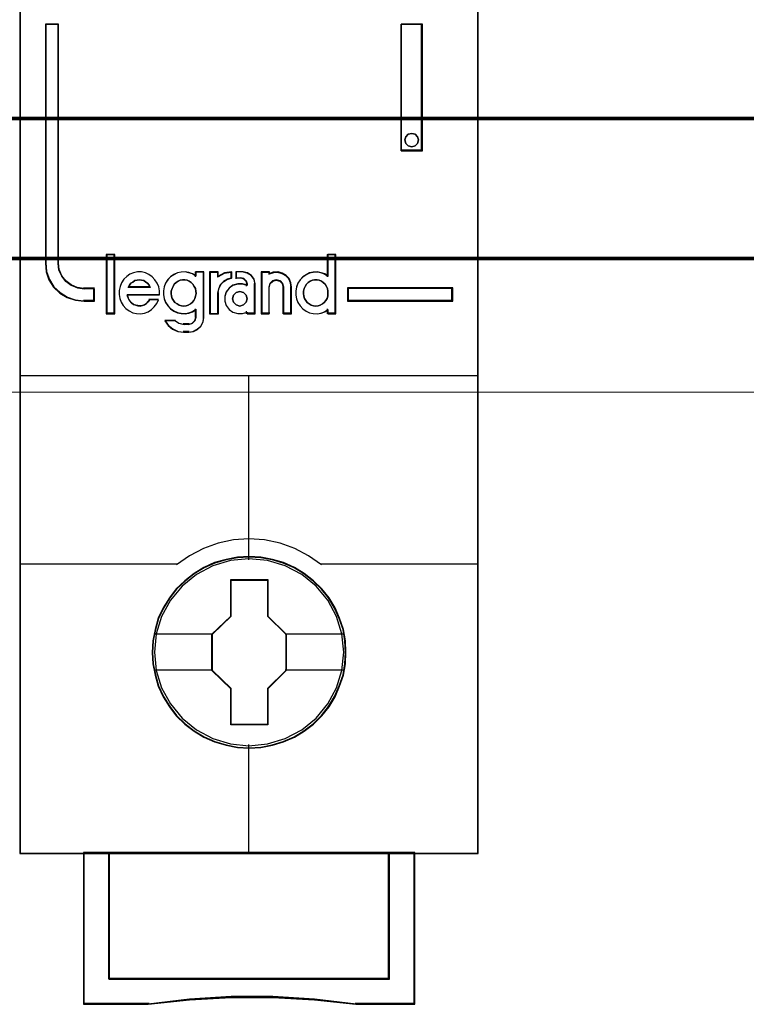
# Model space of a CAD drawing. Header units: millimetres. Extents: x -1290 to 1795, y -4192 to -1311.
# Tile 618 of 656: x 1142.42 to 1148.12, y -2986.31 to -2978.59. Entities that reach past the tile are written whole.
import ezdxf

# ---------------------------------------------------------------- set-up
doc = ezdxf.new("R2010")
doc.units = ezdxf.units.MM
doc.layers.add('30', color=7, linetype='Continuous')
doc.layers.add('45', color=7, linetype='Continuous')
doc.layers.add('Aparatura', color=7, linetype='Continuous', lineweight=13)

# ---------------------------------------------------------------- blocks, each defined once
blk = doc.blocks.new('*U408')
at = {"layer": '45', "color": 7}
for points in [[(495.37139, -383.681609), (477.398411, -383.681609), (477.398411, -465.406348), (495.37139, -465.406348), (495.37139, -383.681609)], [(480.321996, -443.75791), (480.321996, -443.268689), (479.920097, -443.268689), (479.64839, -443.230211), (479.410647, -443.12577), (479.201206, -442.977355), (479.03705, -442.773971), (478.929499, -442.532109), (478.901197, -442.268259), (478.901197, -432.890603), (478.397407, -432.890603), (478.397407, -442.268259), (478.43137, -442.603568), (478.538921, -442.922386), (478.720059, -443.202727), (478.969123, -443.433595), (479.257812, -443.609495), (479.574803, -443.719432), (479.920097, -443.75791), (480.321996, -443.75791)], [(492.342176, -432.890603), (492.342176, -437.852975), (493.180043, -437.852975), (493.180043, -432.890603), (492.342176, -432.890603)], [(492.99369, -437.304233), (493.029657, -437.434137), (492.99369, -437.575851), (492.897777, -437.664422), (492.759903, -437.705755), (492.628023, -437.664422), (492.53211, -437.575851), (492.496143, -437.434137), (492.53211, -437.304233), (492.628023, -437.203853), (492.759903, -437.174329), (492.897777, -437.203853), (492.99369, -437.304233)], [(481.107945, -444.231885), (481.107945, -441.941007), (480.801801, -441.941007), (480.801801, -444.231885), (481.107945, -444.231885)], [(494.372394, -443.23187), (490.249297, -443.23187), (490.249297, -443.75791), (494.372394, -443.75791), (494.372394, -443.23187)], [(490.183055, -457.522986), (490.160746, -457.071621), (490.088243, -456.620256), (489.932083, -456.185405), (489.753613, -455.772571), (489.519372, -455.37625), (489.234936, -455.02947), (488.905884, -454.710211), (488.53779, -454.429484), (488.16412, -454.187288), (487.729101, -454.000137), (487.299659, -453.873535), (486.842331, -453.790968), (486.385004, -453.763446), (485.927676, -453.790968), (485.481502, -453.873535), (485.029752, -454.000137), (484.617041, -454.187288), (484.226639, -454.429484), (483.864123, -454.710211), (483.529493, -455.02947), (483.261789, -455.37625), (483.016394, -455.772571), (482.821193, -456.185405), (482.698495, -456.620256), (482.609261, -457.071621), (482.581375, -457.522986), (482.609261, -457.974351), (482.698495, -458.409203), (482.821193, -458.844055), (483.016394, -459.256889), (483.261789, -459.653209), (483.529493, -460.010999), (483.864123, -460.335761), (484.226639, -460.610984), (484.617041, -460.842171), (485.029752, -461.029322), (485.481502, -461.161429), (485.927676, -461.255005), (486.385004, -461.277023), (486.842331, -461.255005), (487.299659, -461.161429), (487.729101, -461.029322), (488.16412, -460.842171), (488.53779, -460.610984), (488.905884, -460.335761), (489.234936, -460.010999), (489.519372, -459.653209), (489.753613, -459.256889), (489.932083, -458.844055), (490.088243, -458.409203), (490.160746, -457.974351), (490.183055, -457.522986)], [(490.183055, -457.522986), (490.160746, -457.071621), (490.088243, -456.620256), (489.932083, -456.185405), (489.753613, -455.772571), (489.519372, -455.37625), (489.234936, -455.02947), (488.905884, -454.710211), (488.53779, -454.429484), (488.16412, -454.187288), (487.729101, -454.000137), (487.299659, -453.873535), (486.842331, -453.790968), (486.385004, -453.763446), (485.927676, -453.790968), (485.481502, -453.873535), (485.029752, -454.000137), (484.617041, -454.187288), (484.226639, -454.429484), (483.864123, -454.710211), (483.529493, -455.02947), (483.261789, -455.37625), (483.016394, -455.772571), (482.821193, -456.185405), (482.698495, -456.620256), (482.609261, -457.071621), (482.581375, -457.522986), (482.609261, -457.974351), (482.698495, -458.409203), (482.821193, -458.844055), (483.016394, -459.256889), (483.261789, -459.653209), (483.529493, -460.010999), (483.864123, -460.335761), (484.226639, -460.610984), (484.617041, -460.842171), (485.029752, -461.029322), (485.481502, -461.161429), (485.927676, -461.255005), (486.385004, -461.277023), (486.842331, -461.255005), (487.299659, -461.161429), (487.729101, -461.029322), (488.16412, -460.842171), (488.53779, -460.610984), (488.905884, -460.335761), (489.234936, -460.010999), (489.519372, -459.653209), (489.753613, -459.256889), (489.932083, -458.844055), (490.088243, -458.409203), (490.160746, -457.974351), (490.183055, -457.522986)], [(490.165152, -457.522973), (490.142948, -457.073765), (490.070787, -456.624557), (489.915362, -456.191784), (489.737733, -455.780923), (489.504595, -455.386496), (489.221499, -455.041373), (488.893996, -454.72364), (488.527637, -454.444255), (488.155727, -454.203216), (487.722757, -454.016959), (487.295338, -453.890962), (486.840164, -453.80879), (486.38499, -453.781399), (485.929817, -453.80879), (485.485745, -453.890962), (485.036122, -454.016959), (484.625356, -454.203216), (484.236793, -454.444255), (483.875985, -454.72364), (483.542931, -455.041373), (483.276488, -455.386496), (483.032248, -455.780923), (482.837967, -456.191784), (482.715847, -456.624557), (482.627032, -457.073765), (482.599278, -457.522973), (482.627032, -457.972181), (482.715847, -458.404955), (482.837967, -458.837728), (483.032248, -459.248589), (483.276488, -459.643016), (483.542931, -459.999095), (483.875985, -460.322306), (484.236793, -460.596213), (484.625356, -460.826296), (485.036122, -461.012553), (485.485745, -461.144028), (485.929817, -461.237157), (486.38499, -461.259069), (486.840164, -461.237157), (487.295338, -461.144028), (487.722757, -461.012553), (488.155727, -460.826296), (488.527637, -460.596213), (488.893996, -460.322306), (489.221499, -459.999095), (489.504595, -459.643016), (489.737733, -459.248589), (489.915362, -458.837728), (490.070787, -458.404955), (490.142948, -457.972181), (490.165152, -457.522973)], [(485.670748, -454.666511), (487.115923, -454.666511), (487.115923, -456.094816), (487.841322, -456.800696), (487.841322, -458.229), (487.115923, -458.94591), (487.115923, -460.363185), (485.670748, -460.363185), (485.670748, -458.94591), (484.928479, -458.229), (484.928479, -456.800696), (485.670748, -456.094816), (485.670748, -454.666511)], [(485.670748, -454.666511), (487.115923, -454.666511), (487.115923, -454.666511), (487.115923, -456.094816), (487.115923, -456.094816), (487.841322, -456.800696), (487.841322, -456.800696), (487.841322, -458.229), (487.841322, -458.229), (487.115923, -458.94591), (487.115923, -458.94591), (487.115923, -460.363185), (487.115923, -460.363185), (485.670748, -460.363185), (485.670748, -460.363185), (485.670748, -458.94591), (485.670748, -458.94591), (484.928479, -458.229), (484.928479, -458.229), (484.928479, -456.800696), (484.928479, -456.800696), (485.670748, -456.094816), (485.670748, -456.094816), (485.670748, -454.666511), (485.670748, -454.666511)], [(485.679526, -454.684465), (487.106937, -454.684465), (487.106937, -456.103766), (487.823419, -456.805197), (487.823419, -458.224499), (487.106937, -458.93689), (487.106937, -460.345231), (485.679526, -460.345231), (485.679526, -458.93689), (484.946382, -458.224499), (484.946382, -456.805197), (485.679526, -456.103766), (485.679526, -454.684465)], [(491.883133, -465.368646), (491.883133, -470.318901), (480.886668, -470.318901), (480.886668, -465.368646), (479.89053, -465.368646), (479.89053, -471.31667), (482.433741, -471.31667), (484.05316, -471.140269), (485.683709, -471.052068), (487.314258, -471.052068), (488.944806, -471.140269), (490.56979, -471.31667), (492.87927, -471.31667), (492.87927, -465.368646), (491.883133, -465.368646)], [(486.378437, -465.368646), (480.882365, -465.368646), (480.882365, -470.325632), (491.885645, -470.325632), (491.885645, -465.368646), (486.378437, -465.368646)], [(491.885645, -470.325632), (491.885645, -465.368646), (486.378437, -465.368646), (480.882365, -465.368646), (480.882365, -470.325632), (491.885645, -470.325632)]]:
    blk.add_lwpolyline(points, close=True, dxfattribs=at)
at = {"layer": '45', "color": 139}
for points in [[(495.37139, -383.681609), (477.398411, -383.681609), (477.398411, -465.406348), (495.37139, -465.406348), (495.37139, -383.681609)], [(493.029657, -437.434137), (492.99369, -437.304233), (492.897777, -437.203853), (492.759903, -437.174329), (492.628023, -437.203853), (492.53211, -437.304233), (492.496143, -437.434137), (492.53211, -437.575851), (492.628023, -437.664422), (492.759903, -437.705755), (492.897777, -437.664422), (492.99369, -437.575851), (493.029657, -437.434137)], [(483.815382, -443.942832), (483.913753, -443.931465), (484.000552, -443.903047), (484.081563, -443.857577), (484.151002, -443.800741), (484.214654, -443.72117), (484.25516, -443.647282), (484.284093, -443.55066), (484.307239, -443.454038), (484.295666, -443.357416), (484.278306, -443.260794), (484.2378, -443.175539), (484.185721, -443.084601), (484.116283, -443.022081), (484.041058, -442.970928), (483.954259, -442.931142), (483.861674, -442.914092), (483.774876, -442.914092), (483.676505, -442.931142), (483.601279, -442.970928), (483.520267, -443.022081), (483.450829, -443.084601), (483.404536, -443.175539), (483.36403, -443.260794), (483.335098, -443.357416), (483.335098, -443.454038), (483.346671, -443.55066), (483.375604, -443.647282), (483.421896, -443.72117), (483.479762, -443.800741), (483.560773, -443.857577), (483.641785, -443.903047), (483.728584, -443.931465), (483.815382, -443.942832)], [(488.997866, -443.942832), (489.090359, -443.931465), (489.17707, -443.903047), (489.263782, -443.857577), (489.333151, -443.800741), (489.390959, -443.72117), (489.442986, -443.647282), (489.47189, -443.55066), (489.477671, -443.454038), (489.477671, -443.357416), (489.460328, -443.260794), (489.419863, -443.175539), (489.362055, -443.084601), (489.292686, -443.022081), (489.223316, -442.970928), (489.136605, -442.931142), (489.049893, -442.914092), (488.95162, -442.914092), (488.864908, -442.931142), (488.778197, -442.970928), (488.697266, -443.022081), (488.639458, -443.084601), (488.58165, -443.175539), (488.541185, -443.260794), (488.518062, -443.357416), (488.518062, -443.454038), (488.529623, -443.55066), (488.558527, -443.647282), (488.610554, -443.72117), (488.668362, -443.800741), (488.737731, -443.857577), (488.824443, -443.903047), (488.911154, -443.931465), (488.997866, -443.942832)], [(486.315973, -443.655575), (486.274284, -443.514877), (486.167085, -443.409354), (486.024152, -443.368317), (485.881219, -443.409354), (485.774019, -443.514877), (485.73233, -443.655575), (485.774019, -443.796272), (485.881219, -443.901795), (486.024152, -443.942832), (486.167085, -443.901795), (486.274284, -443.796272), (486.315973, -443.655575)], [(490.093539, -457.512096), (490.021022, -456.79097), (489.814627, -456.108377), (489.468776, -455.475328), (489.011359, -454.919345), (488.447957, -454.467953), (487.80088, -454.126657), (487.103599, -453.917476), (486.378427, -453.851418), (485.658833, -453.917476), (484.967131, -454.126657), (484.320054, -454.467953), (483.756651, -454.919345), (483.299235, -455.475328), (482.953384, -456.108377), (482.74141, -456.79097), (482.674471, -457.512096), (482.74141, -458.227717), (482.953384, -458.915814), (483.299235, -459.543359), (483.756651, -460.099341), (484.320054, -460.556238), (484.967131, -460.89203), (485.658833, -461.106716), (486.378427, -461.178278), (487.103599, -461.106716), (487.80088, -460.89203), (488.447957, -460.556238), (489.011359, -460.099341), (489.468776, -459.543359), (489.814627, -458.915814), (490.021022, -458.227717), (490.093539, -457.512096)]]:
    blk.add_lwpolyline(points, close=True, dxfattribs=at)
at = {"layer": '45', "color": 59}
for points in [[(495.353487, -383.699563), (477.416314, -383.699563), (477.416314, -465.388395), (495.353487, -465.388395), (495.353487, -383.699563)], [(492.342176, -432.890603), (492.342176, -437.852975), (493.180043, -437.852975), (493.180043, -432.890603), (492.342176, -432.890603)], [(492.99369, -437.304233), (493.029657, -437.434137), (492.99369, -437.575851), (492.897777, -437.664422), (492.759903, -437.705755), (492.628023, -437.664422), (492.53211, -437.575851), (492.496143, -437.434137), (492.53211, -437.304233), (492.628023, -437.203853), (492.759903, -437.174329), (492.897777, -437.203853), (492.99369, -437.304233)], [(481.127639, -444.249839), (481.127639, -441.923053), (480.783898, -441.923053), (480.783898, -444.249839), (481.127639, -444.249839)], [(488.213708, -443.353637), (488.213708, -443.515064), (488.242146, -443.665359), (488.299023, -443.804521), (488.384337, -443.938116), (488.492402, -444.049446), (488.617531, -444.144076), (488.748347, -444.205307), (488.896225, -444.238706), (489.049792, -444.249839), (489.203358, -444.222006), (489.345549, -444.166341), (489.470677, -444.082844), (489.470677, -444.249839), (489.789186, -444.249839), (489.789186, -441.923053), (489.470677, -441.923053), (489.470677, -442.78029), (489.345549, -442.696793), (489.203358, -442.646695), (489.049792, -442.618862), (488.896225, -442.629995), (488.748347, -442.657828), (488.617531, -442.724625), (488.492402, -442.808122), (488.384337, -442.919452), (488.299023, -443.053047), (488.242146, -443.203342), (488.213708, -443.353637)], [(481.288767, -443.492939), (481.317199, -443.644319), (481.374065, -443.795699), (481.453676, -443.924652), (481.556033, -444.042392), (481.681136, -444.137705), (481.828985, -444.204985), (481.971148, -444.238625), (482.124683, -444.249839), (482.278219, -444.221805), (482.426068, -444.165739), (482.556858, -444.081639), (482.664901, -443.975112), (482.761572, -443.840552), (482.82981, -443.700385), (482.482933, -443.700385), (482.426068, -443.773272), (482.35783, -443.840552), (482.278219, -443.891012), (482.204294, -443.919045), (482.118997, -443.935865), (482.028013, -443.924652), (481.942715, -443.907832), (481.857418, -443.879799), (481.777806, -443.823732), (481.720941, -443.756452), (481.664076, -443.677959), (481.635644, -443.593859), (481.607211, -443.509759), (482.869616, -443.509759), (482.869616, -443.347165), (482.841183, -443.184572), (482.778632, -443.044405), (482.693334, -442.909845), (482.590977, -442.797712), (482.454501, -442.702398), (482.318025, -442.646332), (482.164489, -442.607085), (482.010953, -442.607085), (481.857418, -442.635118), (481.715255, -442.691185), (481.590152, -442.786498), (481.470735, -442.893025), (481.385438, -443.027585), (481.328572, -443.178965), (481.288767, -443.330345), (481.288767, -443.492939)], [(483.110637, -443.041368), (483.053794, -443.191696), (483.025373, -443.342025), (483.025373, -443.503489), (483.053794, -443.653817), (483.110637, -443.793011), (483.201585, -443.926636), (483.303901, -444.03799), (483.428955, -444.132642), (483.576746, -444.193887), (483.718852, -444.227293), (483.872327, -444.238429), (484.020117, -444.21059), (484.162224, -444.154913), (484.298646, -444.071397), (484.298646, -444.388757), (484.258856, -444.52795), (484.150855, -444.622602), (484.020117, -444.661576), (483.815484, -444.661576), (483.633588, -444.622602), (483.468745, -444.52795), (483.076531, -444.52795), (483.207269, -444.711685), (483.383481, -444.850878), (483.593798, -444.94553), (483.815484, -444.973368), (484.020117, -444.973368), (484.202013, -444.94553), (484.361172, -444.862014), (484.497594, -444.739524), (484.582858, -444.566924), (484.616964, -444.388757), (484.616964, -442.607085), (484.298646, -442.607085), (484.298646, -442.768549), (484.162224, -442.685033), (484.020117, -442.634924), (483.872327, -442.607085), (483.718852, -442.618221), (483.576746, -442.646059), (483.428955, -442.712872), (483.303901, -442.796388), (483.201585, -442.907742), (483.110637, -443.041368)], [(484.838963, -442.607085), (484.838963, -444.249839), (485.164632, -444.249839), (485.164632, -443.425659), (485.19371, -443.263065), (485.269311, -443.100472), (485.391437, -442.977125), (485.536825, -442.893025), (485.705476, -442.842565), (485.705476, -442.607085), (485.420515, -442.646332), (485.164632, -442.780892), (485.164632, -442.607085), (484.838963, -442.607085)], [(484.858656, -442.625039), (484.858656, -444.231885), (485.169522, -444.231885), (485.169522, -443.42572), (485.197278, -443.26668), (485.269444, -443.107641), (485.386018, -442.98699), (485.524798, -442.904729), (485.685782, -442.855372), (485.685782, -442.625039), (485.413774, -442.663428), (485.169522, -442.795046), (485.169522, -442.625039), (484.858656, -442.625039)], [(485.490672, -443.397625), (485.433348, -443.565825), (485.433348, -443.756452), (485.490672, -443.924652), (485.605321, -444.081639), (485.748633, -444.182559), (485.937804, -444.238625), (486.121242, -444.238625), (486.304681, -444.182559), (486.304681, -444.249839), (486.625698, -444.249839), (486.625698, -443.072438), (486.585571, -442.893025), (486.476654, -442.741645), (486.321878, -442.646332), (486.138439, -442.607085), (485.874747, -442.607085), (485.874747, -442.842565), (486.063917, -442.842565), (486.178567, -442.870598), (486.264553, -442.960305), (486.304681, -443.072438), (486.304681, -443.139719), (486.121242, -443.083652), (485.937804, -443.083652), (485.748633, -443.139719), (485.605321, -443.246245), (485.490672, -443.397625)], [(486.858439, -442.607085), (486.858439, -444.249839), (487.168456, -444.249839), (487.168456, -443.195785), (487.208644, -443.055618), (487.311983, -442.960305), (487.449768, -442.921058), (487.599036, -442.960305), (487.690893, -443.055618), (487.73108, -443.195785), (487.73108, -444.249839), (488.052579, -444.249839), (488.052579, -443.195785), (488.023874, -443.027585), (487.954981, -442.864992), (487.84016, -442.741645), (487.685152, -442.657545), (487.518661, -442.607085), (487.334947, -442.618298), (487.168456, -442.674365), (487.168456, -442.607085), (486.858439, -442.607085)], [(486.878132, -442.625039), (486.878132, -444.231885), (487.177924, -444.231885), (487.177924, -443.200871), (487.216786, -443.063768), (487.316717, -442.970538), (487.449957, -442.932149), (487.594302, -442.970538), (487.683129, -443.063768), (487.721991, -443.200871), (487.721991, -444.231885), (488.032886, -444.231885), (488.032886, -443.200871), (488.005127, -443.036347), (487.938507, -442.877308), (487.827473, -442.756658), (487.677577, -442.674396), (487.516578, -442.625039), (487.338923, -442.636007), (487.177924, -442.690848), (487.177924, -442.625039), (486.878132, -442.625039)], [(482.461544, -443.127116), (482.507972, -443.221098), (481.643249, -443.221098), (481.695481, -443.127116), (481.753516, -443.051931), (481.823158, -443.001808), (481.910211, -442.945419), (481.99146, -442.926622), (482.078512, -442.914092), (482.165565, -442.926622), (482.252618, -442.945419), (482.333867, -443.001808), (482.403509, -443.051931), (482.461544, -443.127116)], [(482.507972, -443.221098), (481.643249, -443.221098), (481.695481, -443.127116), (481.753516, -443.051931), (481.823158, -443.001808), (481.910211, -442.945419), (481.99146, -442.926622), (482.078512, -442.914092), (482.165565, -442.926622), (482.252618, -442.945419), (482.333867, -443.001808), (482.403509, -443.051931), (482.461544, -443.127116), (482.507972, -443.221098)], [(484.214654, -443.72117), (484.151002, -443.800741), (484.081563, -443.857577), (484.000552, -443.903047), (483.913753, -443.931465), (483.815382, -443.942832), (483.728584, -443.931465), (483.641785, -443.903047), (483.560773, -443.857577), (483.479762, -443.800741), (483.421896, -443.72117), (483.375604, -443.647282), (483.346671, -443.55066), (483.335098, -443.454038), (483.335098, -443.357416), (483.36403, -443.260794), (483.404536, -443.175539), (483.450829, -443.084601), (483.520267, -443.022081), (483.601279, -442.970928), (483.676505, -442.931142), (483.774876, -442.914092), (483.861674, -442.914092), (483.954259, -442.931142), (484.041058, -442.970928), (484.116283, -443.022081), (484.185721, -443.084601), (484.2378, -443.175539), (484.278306, -443.260794), (484.295666, -443.357416), (484.307239, -443.454038), (484.284093, -443.55066), (484.25516, -443.647282), (484.214654, -443.72117)], [(483.404536, -443.175539), (483.450829, -443.084601), (483.520267, -443.022081), (483.601279, -442.970928), (483.676505, -442.931142), (483.774876, -442.914092), (483.861674, -442.914092), (483.954259, -442.931142), (484.041058, -442.970928), (484.116283, -443.022081), (484.185721, -443.084601), (484.2378, -443.175539), (484.278306, -443.260794), (484.295666, -443.357416), (484.307239, -443.454038), (484.284093, -443.55066), (484.25516, -443.647282), (484.214654, -443.72117), (484.151002, -443.800741), (484.081563, -443.857577), (484.000552, -443.903047), (483.913753, -443.931465), (483.815382, -443.942832), (483.728584, -443.931465), (483.641785, -443.903047), (483.560773, -443.857577), (483.479762, -443.800741), (483.421896, -443.72117), (483.375604, -443.647282), (483.346671, -443.55066), (483.335098, -443.454038), (483.335098, -443.357416), (483.36403, -443.260794), (483.404536, -443.175539)], [(489.136605, -442.931142), (489.223316, -442.970928), (489.292686, -443.022081), (489.362055, -443.084601), (489.419863, -443.175539), (489.460328, -443.260794), (489.477671, -443.357416), (489.477671, -443.454038), (489.47189, -443.55066), (489.442986, -443.647282), (489.390959, -443.72117), (489.333151, -443.800741), (489.263782, -443.857577), (489.17707, -443.903047), (489.090359, -443.931465), (488.997866, -443.942832), (488.911154, -443.931465), (488.824443, -443.903047), (488.737731, -443.857577), (488.668362, -443.800741), (488.610554, -443.72117), (488.558527, -443.647282), (488.529623, -443.55066), (488.518062, -443.454038), (488.518062, -443.357416), (488.541185, -443.260794), (488.58165, -443.175539), (488.639458, -443.084601), (488.697266, -443.022081), (488.778197, -442.970928), (488.864908, -442.931142), (488.95162, -442.914092), (489.049893, -442.914092), (489.136605, -442.931142)], [(488.541185, -443.260794), (488.58165, -443.175539), (488.639458, -443.084601), (488.697266, -443.022081), (488.778197, -442.970928), (488.864908, -442.931142), (488.95162, -442.914092), (489.049893, -442.914092), (489.136605, -442.931142), (489.223316, -442.970928), (489.292686, -443.022081), (489.362055, -443.084601), (489.419863, -443.175539), (489.460328, -443.260794), (489.477671, -443.357416), (489.477671, -443.454038), (489.47189, -443.55066), (489.442986, -443.647282), (489.390959, -443.72117), (489.333151, -443.800741), (489.263782, -443.857577), (489.17707, -443.903047), (489.090359, -443.931465), (488.997866, -443.942832), (488.911154, -443.931465), (488.824443, -443.903047), (488.737731, -443.857577), (488.668362, -443.800741), (488.610554, -443.72117), (488.558527, -443.647282), (488.529623, -443.55066), (488.518062, -443.454038), (488.518062, -443.357416), (488.541185, -443.260794)], [(486.274284, -443.514877), (486.315973, -443.655575), (486.274284, -443.796272), (486.167085, -443.901795), (486.024152, -443.942832), (485.881219, -443.901795), (485.774019, -443.796272), (485.73233, -443.655575), (485.774019, -443.514877), (485.881219, -443.409354), (486.024152, -443.368317), (486.167085, -443.409354), (486.274284, -443.514877)], [(485.73233, -443.655575), (485.774019, -443.514877), (485.881219, -443.409354), (486.024152, -443.368317), (486.167085, -443.409354), (486.274284, -443.514877), (486.315973, -443.655575), (486.274284, -443.796272), (486.167085, -443.901795), (486.024152, -443.942832), (485.881219, -443.901795), (485.774019, -443.796272), (485.73233, -443.655575)], [(494.354491, -443.249824), (490.26899, -443.249824), (490.26899, -443.738161), (494.354491, -443.738161), (494.354491, -443.249824)], [(491.883133, -465.368646), (491.883133, -470.318901), (480.886668, -470.318901), (480.886668, -465.368646), (479.89053, -465.368646), (479.89053, -471.31667), (482.433741, -471.31667), (484.05316, -471.140269), (485.683709, -471.052068), (487.314258, -471.052068), (488.944806, -471.140269), (490.56979, -471.31667), (492.87927, -471.31667), (492.87927, -465.368646), (491.883133, -465.368646)], [(491.867976, -465.386599), (491.867976, -470.306971), (480.901825, -470.306971), (480.901825, -465.386599), (479.908434, -465.386599), (479.908434, -471.298716), (482.444634, -471.298716), (484.059588, -471.12338), (485.685642, -471.035712), (487.311696, -471.035712), (488.937749, -471.12338), (490.558254, -471.298716), (492.861367, -471.298716), (492.861367, -465.386599), (491.867976, -465.386599)], [(486.378437, -465.368646), (480.882365, -465.368646), (480.882365, -470.325632), (491.885645, -470.325632), (491.885645, -465.368646), (486.378437, -465.368646)], [(491.885645, -470.325632), (491.885645, -465.368646), (486.378437, -465.368646), (480.882365, -465.368646), (480.882365, -470.325632), (491.885645, -470.325632)], [(486.379351, -465.386599), (480.902059, -465.386599), (480.902059, -470.307678), (491.867742, -470.307678), (491.867742, -465.386599), (486.379351, -465.386599)]]:
    blk.add_lwpolyline(points, close=True, dxfattribs=at)
at = {"layer": '45', "color": 139}
for points in [[(478.397407, -432.890603), (478.397407, -442.273148)], [(478.397407, -432.890603), (478.929131, -432.890603)], [(478.891534, -432.890603), (478.891534, -442.273148)], [(492.342176, -437.852975), (492.342176, -432.890603)], [(492.342176, -432.890603), (493.180043, -432.890603)], [(493.140657, -437.852975), (493.140657, -432.890603)], [(492.342176, -437.815272), (493.180043, -437.815272)], [(480.783898, -441.923053), (480.783898, -444.249839)], [(480.783898, -441.923053), (481.127639, -441.923053)], [(481.088252, -441.923053), (481.088252, -444.249839)], [(489.440074, -441.923053), (489.440074, -442.804575)], [(489.440074, -441.923053), (489.789186, -441.923053)], [(489.749799, -441.923053), (489.749799, -444.249839)], [(478.397407, -442.235446), (478.43155, -442.578141), (478.539667, -442.903982), (478.72176, -443.190497), (478.972138, -443.426451), (479.262349, -443.606226), (479.581012, -443.718585), (479.928127, -443.75791)], [(478.891534, -442.235446), (478.920328, -442.508183), (479.029747, -442.758191), (479.196753, -442.968426), (479.409831, -443.12184), (479.651702, -443.229798), (479.928127, -443.269573)], [(482.869616, -443.509759), (482.869616, -443.347165), (482.841183, -443.184572), (482.778632, -443.044405), (482.693334, -442.909845), (482.590977, -442.797712), (482.454501, -442.702398), (482.318025, -442.646332), (482.164489, -442.607085), (482.010953, -442.607085), (481.857418, -442.635118), (481.715255, -442.691185), (481.590152, -442.786498), (481.470735, -442.893025), (481.385438, -443.027585), (481.328572, -443.178965), (481.288767, -443.330345), (481.288767, -443.492939), (481.317199, -443.644319), (481.374065, -443.795699), (481.453676, -443.924652), (481.556033, -444.042392), (481.681136, -444.137705), (481.828985, -444.204985), (481.971148, -444.238625), (482.124683, -444.249839), (482.278219, -444.221805), (482.426068, -444.165739), (482.556858, -444.081639), (482.664901, -443.975112), (482.761572, -443.840552), (482.82981, -443.700385)], [(484.307239, -442.769678), (484.169896, -442.685578), (484.026831, -442.635118), (483.878043, -442.607085), (483.723532, -442.618298), (483.580467, -442.646332), (483.431679, -442.713612), (483.305781, -442.797712), (483.202774, -442.909845), (483.111212, -443.044405), (483.053986, -443.195785), (483.025373, -443.347165), (483.025373, -443.509759), (483.053986, -443.661139), (483.111212, -443.801305), (483.202774, -443.935865), (483.305781, -444.047999), (483.431679, -444.143312), (483.580467, -444.204985), (483.723532, -444.238625), (483.878043, -444.249839), (484.026831, -444.221805), (484.169896, -444.165739), (484.307239, -444.081639)], [(484.267852, -442.607085), (484.267852, -442.804575)], [(484.267852, -442.607085), (484.616964, -442.607085)], [(484.579367, -442.607085), (484.579367, -444.397058)], [(484.838963, -442.607085), (484.838963, -444.249839)], [(484.838963, -442.607085), (485.188074, -442.607085)], [(485.705476, -442.607085), (485.413057, -442.654112), (485.150478, -442.815347)], [(485.150478, -442.607085), (485.150478, -442.815347)], [(485.666089, -442.607085), (485.666089, -442.874594)], [(485.861233, -442.607085), (485.861233, -442.874594)], [(486.154845, -442.607085), (485.861233, -442.607085)], [(486.625698, -443.099013), (486.583678, -442.909354), (486.469624, -442.749329), (486.307548, -442.648573), (486.115458, -442.607085)], [(486.858439, -442.607085), (486.858439, -444.249839)], [(486.858439, -442.607085), (487.196809, -442.607085)], [(488.052579, -443.221098), (488.023574, -443.045666), (487.953961, -442.876081), (487.837939, -442.747431), (487.68131, -442.659715), (487.513078, -442.607085), (487.327443, -442.618781), (487.159212, -442.677258)], [(487.159212, -442.607085), (487.159212, -442.711216)], [(489.477671, -442.769678), (489.351846, -442.685578), (489.208864, -442.635118), (489.054443, -442.607085), (488.900023, -442.618298), (488.751321, -442.646332), (488.619777, -442.713612), (488.493953, -442.797712), (488.385287, -442.909845), (488.299497, -443.044405), (488.242304, -443.195785), (488.213708, -443.347165), (488.213708, -443.509759), (488.242304, -443.661139), (488.299497, -443.801305), (488.385287, -443.935865), (488.493953, -444.047999), (488.619777, -444.143312), (488.751321, -444.204985), (488.900023, -444.238625), (489.054443, -444.249839), (489.208864, -444.221805), (489.351846, -444.165739), (489.477671, -444.081639)], [(482.507972, -443.221098), (482.461544, -443.127116), (482.403509, -443.051931), (482.333867, -443.001808), (482.252618, -442.945419), (482.165565, -442.926622), (482.078512, -442.914092), (481.99146, -442.926622), (481.910211, -442.945419), (481.823158, -443.001808), (481.753516, -443.051931), (481.695481, -443.127116), (481.643249, -443.221098)], [(485.705476, -442.836891), (485.532412, -442.889561), (485.383219, -442.977343), (485.257897, -443.106091), (485.180316, -443.275805), (485.150478, -443.445518)], [(486.315973, -443.128733), (486.130157, -443.072083), (485.944341, -443.072083), (485.752719, -443.128733), (485.60755, -443.236367), (485.491415, -443.389321), (485.433348, -443.55927), (485.433348, -443.751879), (485.491415, -443.921828), (485.60755, -444.080447), (485.752719, -444.182417), (485.944341, -444.239066), (486.130157, -444.239066), (486.315973, -444.182417)], [(485.861233, -442.836891), (486.081442, -442.836891)], [(486.315973, -443.099013), (486.270619, -442.971149), (486.17343, -442.868857), (486.043845, -442.836891)], [(486.276586, -443.061311), (486.276586, -443.165442)], [(486.588101, -443.061311), (486.588101, -444.249839)], [(487.741065, -443.221098), (487.699504, -443.064462), (487.604507, -442.95795), (487.450138, -442.914092), (487.307644, -442.95795), (487.200773, -443.064462), (487.159212, -443.221098)], [(479.89053, -443.23187), (480.321996, -443.23187)], [(480.2844, -443.23187), (480.2844, -443.75791)], [(480.2844, -443.23187), (480.2844, -443.75791)], [(481.598492, -443.488606), (482.869616, -443.488606)], [(481.598492, -443.488606), (481.627497, -443.578256), (481.656502, -443.667906), (481.714513, -443.751579), (481.772524, -443.823299), (481.853739, -443.883066), (481.940756, -443.912949), (482.027772, -443.930879), (482.120589, -443.942832), (482.207606, -443.924902), (482.28302, -443.895019), (482.364235, -443.841229), (482.433848, -443.769509), (482.491859, -443.691813)], [(481.643249, -443.1816), (482.507972, -443.1816)], [(484.838963, -444.249839), (485.188074, -444.249839), (485.188074, -443.40602)], [(487.159212, -443.1816), (487.159212, -444.249839)], [(487.703468, -443.1816), (487.703468, -444.249839)], [(488.013193, -443.1816), (488.013193, -444.249839)], [(490.249297, -443.23187), (494.372394, -443.23187)], [(490.249297, -443.23187), (490.249297, -443.75791)], [(494.333007, -443.75791), (494.333007, -443.23187)], [(479.89053, -443.718412), (480.321996, -443.718412)], [(482.452472, -443.675324), (482.830229, -443.675324)], [(490.249297, -443.718412), (494.372394, -443.718412)], [(480.783898, -444.212136), (481.127639, -444.212136)], [(484.267852, -444.046963), (484.267852, -444.397058)], [(486.276586, -444.145708), (486.276586, -444.249839)], [(486.276586, -444.212136), (486.625698, -444.212136)], [(486.858439, -444.212136), (487.196809, -444.212136)], [(487.703468, -444.212136), (488.052579, -444.212136)], [(489.440074, -444.046963), (489.440074, -444.249839)], [(489.440074, -444.212136), (489.789186, -444.212136)], [(483.075502, -444.497598), (483.209803, -444.693853), (483.390818, -444.842531), (483.606868, -444.943633), (483.834596, -444.973368)], [(483.075502, -444.497598), (483.496226, -444.497598)], [(483.456839, -444.497598), (483.636428, -444.617139), (483.834596, -444.666362)], [(483.796999, -444.628659), (484.035111, -444.628659)], [(483.995724, -444.973368), (484.185054, -444.94413), (484.350718, -444.856413), (484.492716, -444.727763), (484.581464, -444.546483), (484.616964, -444.359355)], [(483.995724, -444.666362), (484.141945, -444.622504), (484.262737, -444.515991), (484.307239, -444.359355)], [(484.035111, -444.935666), (483.796999, -444.935666)], [(477.398411, -446.671778), (495.37139, -446.671778)], [(486.358941, -446.671778), (486.358941, -453.894507)], [(489.228817, -454.08661), (488.714789, -453.734018), (488.178412, -453.443982), (487.602924, -453.239251), (486.993912, -453.108451), (486.379313, -453.068642), (485.775889, -453.108451), (485.166877, -453.239251), (484.591389, -453.443982), (484.043838, -453.734018), (483.540984, -454.08661)], [(477.398411, -454.048908), (483.580371, -454.048908)], [(489.18943, -454.048908), (495.37139, -454.048908)], [(486.358941, -461.135189), (486.358941, -465.406348)], [(479.89053, -465.368646), (479.89053, -471.31667)], [(480.882365, -465.368646), (480.882365, -470.325632)], [(491.848049, -470.325632), (491.848049, -465.368646)], [(492.841674, -465.368646), (492.841674, -471.31667)], [(480.882365, -470.286134), (491.885645, -470.286134)], [(482.465004, -471.278967), (479.89053, -471.278967)], [(490.576925, -471.31667), (488.948893, -471.11559), (487.315287, -471.01505), (485.68168, -471.01505), (484.048073, -471.11559), (482.425617, -471.31667)], [(492.87927, -471.278967), (490.537538, -471.278967)]]:
    blk.add_lwpolyline(points, dxfattribs=at)
at = {"layer": '45', "color": 1}
for points in [[(480.321996, -443.75791), (480.321996, -443.268689), (479.920097, -443.268689), (479.64839, -443.230211), (479.410647, -443.12577), (479.201206, -442.977355), (479.03705, -442.773971), (478.929499, -442.532109), (478.901197, -442.268259), (478.901197, -432.890603), (478.397407, -432.890603), (478.397407, -442.268259), (478.43137, -442.603568), (478.538921, -442.922386), (478.720059, -443.202727), (478.969123, -443.433595), (479.257812, -443.609495), (479.574803, -443.719432), (479.920097, -443.75791), (480.321996, -443.75791)], [(480.304093, -443.738161), (480.304093, -443.250718), (479.909671, -443.250718), (479.643019, -443.21238), (479.409699, -443.108319), (479.204155, -442.960443), (479.043053, -442.757798), (478.937503, -442.516815), (478.909727, -442.253924), (478.909727, -432.910351), (478.41531, -432.910351), (478.41531, -442.253924), (478.448642, -442.588015), (478.554191, -442.905674), (478.731959, -443.184995), (478.97639, -443.415025), (479.259707, -443.590285), (479.570801, -443.699823), (479.909671, -443.738161), (480.304093, -443.738161)], [(494.372394, -443.23187), (490.249297, -443.23187), (490.249297, -443.75791), (494.372394, -443.75791), (494.372394, -443.23187)]]:
    blk.add_lwpolyline(points, close=True, dxfattribs=at)
at = {"layer": '45', "color": 7}
for points in [[(482.652987, -456.78683), (484.966075, -456.78683)], [(487.801935, -456.78683), (490.111442, -456.78683)], [(482.652987, -458.205164), (484.966075, -458.205164)], [(487.801935, -458.205164), (490.111442, -458.205164)]]:
    blk.add_lwpolyline(points, dxfattribs=at)
at = {"layer": '45', "color": 140}
blk.add_lwpolyline([(491.867742, -470.307678), (491.867742, -465.386599), (486.379351, -465.386599), (480.902059, -465.386599), (480.902059, -470.307678), (491.867742, -470.307678)], close=True, dxfattribs=at)
blk = doc.blocks.new('*U410')
at = {"layer": '30', "color": 7}
for points in [[(548.842747, -562.414978), (117.158256, -562.414978), (117.158256, -563.929666), (117.158256, -584.997598), (117.158256, -586.512286), (548.842747, -586.512286), (548.842747, -584.997598), (548.842747, -563.929666), (548.842747, -562.414978)], [(117.158256, -586.426108), (548.842747, -586.426108), (117.158256, -586.426108)], [(548.842747, -586.426108), (117.158256, -586.426108), (117.158256, -587.903375), (117.158256, -589.46426), (117.158256, -592.000698), (548.842747, -592.000698), (548.842747, -589.46426), (548.842747, -587.903375), (548.842747, -586.426108)], [(548.79978, -586.469197), (117.201224, -586.469197), (117.201224, -587.923626), (117.201224, -589.460382), (117.201224, -591.957609), (548.79978, -591.957609), (548.79978, -589.460382), (548.79978, -587.923626), (548.79978, -586.469197)], [(117.158256, -591.914521), (548.842747, -591.914521), (117.158256, -591.914521)]]:
    blk.add_lwpolyline(points, close=True, dxfattribs=at)

msp = doc.modelspace()

# ---------------------------------------------------------------- linework, layer by layer
at = {"layer": 'Aparatura', "color": 7, "lineweight": 13}
msp.add_lwpolyline([(1070.4596, -2972.502), (1156.8252, -2972.502), (1156.8252, -2981.5079), (1070.4596, -2981.5079), (1070.4596, -2972.502)], close=True, dxfattribs=at)
msp.add_lwpolyline([(1070.4596, -2981.5075), (1156.8252, -2981.5075)], dxfattribs=at)

# ---------------------------------------------------------------- block references
at = {"layer": 'Aparatura', "color": 7, "lineweight": 13, "xscale": 0.2, "yscale": 0.2, "zscale": 0.2}
for name, p in [('*U408', (1046.9424, -2892.0443)), ('*U410', (1046.9424, -2862.0686))]:
    msp.add_blockref(name, p, dxfattribs=at)

doc.saveas('drawing.dxf')
